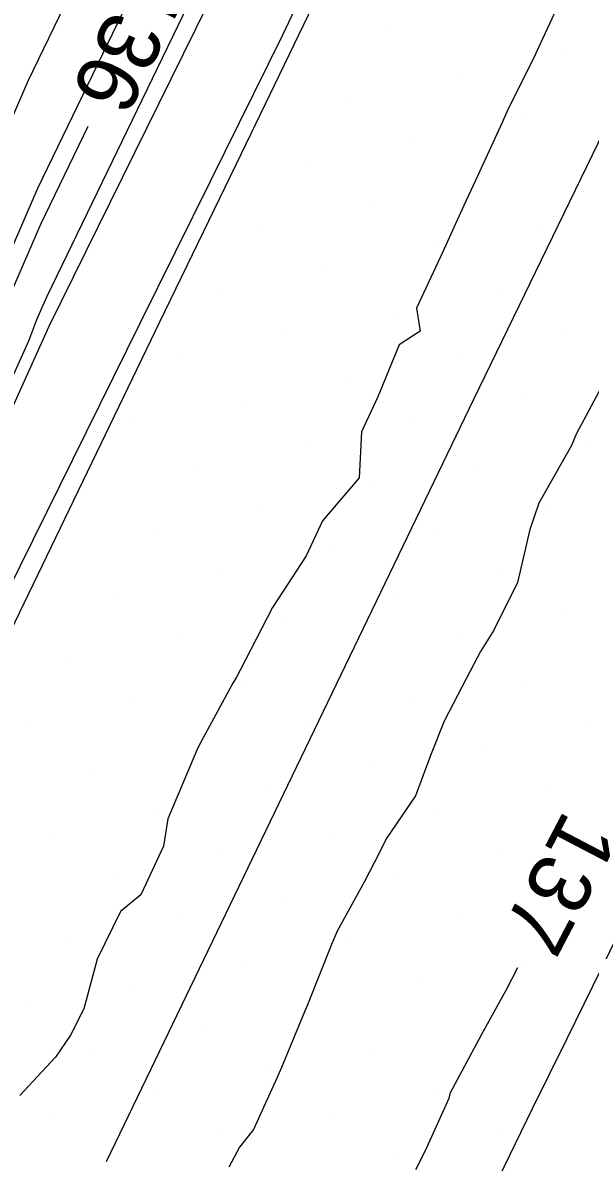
# Model space of a CAD drawing. Extents: x 2354170 to 2357230, y 866100 to 868290.
# Drawn here: x 2355851.95 to 2355870.13, y 867385.74 to 867422.25 of the extents above; entities that cross this region are included whole.
import ezdxf

# ---------------------------------------------------------------- set-up
doc = ezdxf.new("R2010")
doc.units = 0
for name, color, linetype in [('Default', 7, 'Continuous'), ('DTM Contours Minor', 7, 'Continuous'), ('DTM Contours Minor Text', 7, 'Continuous'), ('Exist DTM Breakline', 7, 'Continuous'), ('Exist DTM Scan Elevation Point', 7, 'Continuous'), ('Exist Roads EOP', 7, 'Continuous'), ('PH Exist DTM Breakline', 7, 'Continuous')]:
    doc.layers.add(name, color=color, linetype=linetype)

msp = doc.modelspace()

# ---------------------------------------------------------------- linework, layer by layer
at = {"layer": 'Default'}
for points in [[(2355877.047, 867466.648), (2355866.292, 867445.396), (2355864.274, 867441.448), (2355863.295, 867439.424), (2355852.427, 867416.944), (2355850.919, 867413.476), (2355849.695, 867410.299), (2355839.744, 867388.239), (2355839.505, 867387.772), (2355837.419, 867383.938), (2355833.649, 867376.596)], [(2355865.266, 867439.433), (2355852.718, 867413.478), (2355852.394, 867412.733), (2355852.131, 867412.05), (2355840.949, 867387.261), (2355840.68, 867386.737), (2355840.223, 867385.897), (2355827.019, 867360.182), (2355826.97, 867360.091), (2355826.492, 867359.344), (2355816.596, 867338.51), (2355815.988, 867337.203), (2355815.136, 867335.352), (2355814.851, 867334.526), (2355802.906, 867308.685), (2355802.767, 867308.351), (2355802.635, 867308.069), (2355790.452, 867285.481)], [(2355801.433, 867313.38), (2355810.72, 867333.471), (2355811.757, 867336.471), (2355812.418, 867337.908), (2355814.552, 867342.499), (2355822.27, 867358.745), (2355824.324, 867361.959), (2355824.536, 867362.349), (2355834.616, 867381.979), (2355838.33, 867388.807), (2355838.54, 867389.216), (2355847.26, 867408.547), (2355849.443, 867414.22), (2355852.135, 867420.41), (2355861.324, 867439.414)], [(2355862.335, 867426.217), (2355860.275, 867421.857), (2355857.955, 867417.165), (2355855.714, 867412.631), (2355853.547, 867408.246), (2355851.451, 867404.004), (2355849.423, 867399.898), (2355846.951, 867394.417), (2355844.845, 867390.123), (2355842.892, 867385.904), (2355842.836, 867385.798), (2355840.763, 867381.796), (2355838.794, 867377.665), (2355834.251, 867369.144), (2355832.614, 867365.74), (2355831.317, 867362.633), (2355829.725, 867358.806), (2355827.721, 867354.184), (2355825.75, 867350.528)], [(2355869.036, 867422.677), (2355868.607, 867421.763), (2355868.299, 867421.085), (2355867.503, 867419.496), (2355867.317, 867419.081), (2355866.453, 867417.193), (2355866.078, 867416.396), (2355865.397, 867414.894), (2355864.566, 867413.109), (2355864.682, 867412.369), (2355864.009, 867411.929), (2355863.328, 867410.268), (2355862.805, 867409.142), (2355862.729, 867407.666), (2355861.55, 867406.286), (2355861.251, 867405.646), (2355861.025, 867405.172), (2355859.947, 867403.512), (2355858.914, 867401.51), (2355858.793, 867401.277), (2355858.684, 867401.087), (2355857.588, 867399.077), (2355857.53, 867398.945), (2355856.593, 867396.738), (2355856.457, 867395.86), (2355855.734, 867394.308), (2355855.078, 867393.772), (2355854.333, 867392.238), (2355853.91, 867390.652), (2355853.475, 867389.808), (2355852.996, 867389.104), (2355851.861, 867387.878)], [(2355867.797, 867391.961), (2355867.423, 867391.243), (2355866.777, 867390.064), (2355866.75, 867390.018), (2355866.725, 867389.968), (2355865.631, 867387.933), (2355865.603, 867387.779), (2355864.839, 867386.104), (2355864.535, 867385.488)]]:
    msp.add_lwpolyline(points, dxfattribs=at)
at = {"layer": 'DTM Contours Minor'}
for points in [[(2355854.039, 867418.923), (2355852.524, 867415.789), (2355851.41, 867413.228), (2355850.507, 867410.882), (2355840.146, 867387.913), (2355839.897, 867387.427), (2355838.354, 867384.591), (2355826.192, 867360.904), (2355826.088, 867360.714), (2355825.085, 867359.144), (2355815.915, 867339.839), (2355814.798, 867337.438), (2355814.01, 867335.725), (2355813.474, 867334.174), (2355802.415, 867310.25), (2355801.939, 867309.103)], [(2355870.57, 867410.723), (2355869.679, 867409.063), (2355869.532, 867408.708), (2355868.479, 867406.86), (2355868.199, 867406.009), (2355867.8, 867404.311), (2355867.042, 867402.789), (2355866.613, 867402.099), (2355866.18, 867401.268), (2355865.446, 867399.873), (2355865.013, 867398.768), (2355864.532, 867397.48), (2355863.618, 867396.129), (2355863.216, 867395.354), (2355862.903, 867394.73), (2355862.027, 867393.142), (2355861.837, 867392.709), (2355861.075, 867390.775), (2355860.972, 867390.554), (2355860.235, 867388.774), (2355860.09, 867388.429), (2355859.34, 867386.788), (2355858.899, 867386.22), (2355858.55, 867385.581)]]:
    msp.add_lwpolyline(points, dxfattribs=at)
at = {"layer": 'Exist DTM Breakline'}
for points in [[(2355854.631, 867385.759), (2355866.401, 867410.192), (2355874.185, 867426.232)], [(2355867.189, 867385.21), (2355868.286, 867387.457), (2355869.388, 867389.701), (2355870.491, 867391.944), (2355871.589, 867394.19), (2355872.665, 867396.447), (2355873.741, 867398.703), (2355874.817, 867400.96), (2355875.893, 867403.216), (2355876.969, 867405.473), (2355878.045, 867407.73), (2355879.121, 867409.986), (2355880.197, 867412.243), (2355881.273, 867414.499), (2355882.349, 867416.756), (2355883.425, 867419.013), (2355884.501, 867421.269), (2355885.576, 867423.527)]]:
    msp.add_lwpolyline(points, dxfattribs=at)
at = {"layer": 'Exist DTM Scan Elevation Point'}
for p, q in [((2355863.768, 867421.967), (2355863.768, 867421.967)), ((2355869.318, 867421.293), (2355869.318, 867421.293)), ((2355865.853, 867420.587), (2355865.853, 867420.587)), ((2355862.389, 867419.882), (2355862.389, 867419.882)), ((2355867.938, 867419.208), (2355867.938, 867419.208)), ((2355864.474, 867418.502), (2355864.474, 867418.502)), ((2355870.023, 867417.828), (2355870.023, 867417.828)), ((2355861.01, 867417.797), (2355861.01, 867417.797)), ((2355866.559, 867417.123), (2355866.559, 867417.123)), ((2355863.095, 867416.417), (2355863.095, 867416.417)), ((2355859.63, 867415.712), (2355859.63, 867415.712)), ((2355868.644, 867415.743), (2355868.644, 867415.743)), ((2355865.18, 867415.038), (2355865.18, 867415.038)), ((2355861.715, 867414.332), (2355861.715, 867414.332)), ((2355858.251, 867413.627), (2355858.251, 867413.627)), ((2355867.265, 867413.658), (2355867.265, 867413.658)), ((2355863.8, 867412.953), (2355863.8, 867412.953)), ((2355860.336, 867412.247), (2355860.336, 867412.247)), ((2355869.35, 867412.279), (2355869.35, 867412.279)), ((2355856.871, 867411.542), (2355856.871, 867411.542)), ((2355865.885, 867411.573), (2355865.885, 867411.573)), ((2355862.421, 867410.868), (2355862.421, 867410.868)), ((2355858.956, 867410.162), (2355858.956, 867410.162)), ((2355867.97, 867410.194), (2355867.97, 867410.194)), ((2355855.492, 867409.457), (2355855.492, 867409.457)), ((2355864.506, 867409.488), (2355864.506, 867409.488)), ((2355861.041, 867408.783), (2355861.041, 867408.783)), ((2355870.055, 867408.815), (2355870.055, 867408.815)), ((2355857.577, 867408.077), (2355857.577, 867408.077)), ((2355866.591, 867408.109), (2355866.591, 867408.109)), ((2355863.126, 867407.403), (2355863.126, 867407.403)), ((2355859.662, 867406.698), (2355859.662, 867406.698)), ((2355868.676, 867406.73), (2355868.676, 867406.73)), ((2355856.197, 867405.992), (2355856.197, 867405.992)), ((2355865.211, 867406.024), (2355865.211, 867406.024)), ((2355861.747, 867405.319), (2355861.747, 867405.319)), ((2355858.282, 867404.613), (2355858.282, 867404.613)), ((2355867.296, 867404.645), (2355867.296, 867404.645)), ((2355854.818, 867403.907), (2355854.818, 867403.907)), ((2355863.832, 867403.939), (2355863.832, 867403.939)), ((2355860.367, 867403.234), (2355860.367, 867403.234)), ((2355869.381, 867403.265), (2355869.381, 867403.265)), ((2355856.903, 867402.528), (2355856.903, 867402.528)), ((2355865.917, 867402.56), (2355865.917, 867402.56)), ((2355853.439, 867401.822), (2355853.439, 867401.822)), ((2355858.988, 867401.149), (2355858.988, 867401.149)), ((2355868.002, 867401.18), (2355868.002, 867401.18)), ((2355855.524, 867400.443), (2355855.524, 867400.443)), ((2355864.537, 867400.475), (2355864.537, 867400.475)), ((2355852.059, 867399.737), (2355852.059, 867399.737)), ((2355861.073, 867399.769), (2355861.073, 867399.769)), ((2355870.087, 867399.801), (2355870.087, 867399.801)), ((2355857.609, 867399.064), (2355857.609, 867399.064)), ((2355866.622, 867399.095), (2355866.622, 867399.095)), ((2355854.144, 867398.358), (2355854.144, 867398.358)), ((2355863.158, 867398.39), (2355863.158, 867398.39)), ((2355859.694, 867397.684), (2355859.694, 867397.684)), ((2355868.707, 867397.716), (2355868.707, 867397.716)), ((2355865.243, 867397.01), (2355865.243, 867397.01)), ((2355856.229, 867396.979), (2355856.229, 867396.979)), ((2355852.765, 867396.273), (2355852.765, 867396.273)), ((2355861.779, 867396.305), (2355861.779, 867396.305)), ((2355858.314, 867395.599), (2355858.314, 867395.599)), ((2355867.328, 867395.631), (2355867.328, 867395.631)), ((2355854.85, 867394.894), (2355854.85, 867394.894)), ((2355863.864, 867394.925), (2355863.864, 867394.925)), ((2355860.399, 867394.22), (2355860.399, 867394.22)), ((2355869.413, 867394.251), (2355869.413, 867394.251)), ((2355856.935, 867393.514), (2355856.935, 867393.514)), ((2355865.949, 867393.546), (2355865.949, 867393.546)), ((2355853.47, 867392.809), (2355853.47, 867392.809)), ((2355862.484, 867392.84), (2355862.484, 867392.84)), ((2355859.02, 867392.135), (2355859.02, 867392.135)), ((2355868.033, 867392.166), (2355868.033, 867392.166)), ((2355855.555, 867391.429), (2355855.555, 867391.429)), ((2355864.569, 867391.461), (2355864.569, 867391.461)), ((2355852.091, 867390.724), (2355852.091, 867390.724)), ((2355861.105, 867390.755), (2355861.105, 867390.755)), ((2355870.118, 867390.787), (2355870.118, 867390.787)), ((2355866.654, 867390.081), (2355866.654, 867390.081)), ((2355857.64, 867390.05), (2355857.64, 867390.05)), ((2355854.176, 867389.344), (2355854.176, 867389.344)), ((2355863.19, 867389.376), (2355863.19, 867389.376)), ((2355859.725, 867388.67), (2355859.725, 867388.67)), ((2355868.739, 867388.702), (2355868.739, 867388.702)), ((2355856.261, 867387.965), (2355856.261, 867387.965)), ((2355865.275, 867387.996), (2355865.275, 867387.996)), ((2355852.796, 867387.259), (2355852.796, 867387.259)), ((2355861.81, 867387.291), (2355861.81, 867387.291)), ((2355858.346, 867386.585), (2355858.346, 867386.585)), ((2355867.36, 867386.617), (2355867.36, 867386.617)), ((2355854.881, 867385.88), (2355854.881, 867385.88)), ((2355863.895, 867385.911), (2355863.895, 867385.911))]:
    msp.add_line(p, q, dxfattribs=at)
at = {"layer": 'Exist Roads EOP'}
msp.add_lwpolyline([(2355861.557, 867423.456), (2355858.944, 867418.054), (2355856.332, 867412.653), (2355853.721, 867407.25), (2355851.111, 867401.848), (2355848.501, 867396.445), (2355845.892, 867391.042), (2355843.285, 867385.638), (2355840.68, 867380.233), (2355838.078, 867374.827), (2355835.48, 867369.419), (2355832.886, 867364.008), (2355830.296, 867358.596), (2355827.711, 867353.181), (2355825.129, 867347.765), (2355822.549, 867342.349), (2355819.969, 867336.932), (2355817.388, 867331.515), (2355814.805, 867326.099), (2355812.219, 867320.685), (2355809.629, 867315.273), (2355807.038, 867309.861), (2355804.445, 867304.451), (2355801.851, 867299.04)], dxfattribs=at)
at = {"layer": 'PH Exist DTM Breakline'}
msp.add_lwpolyline([(2355733.904, 867164.206), (2355765.776, 867230.345), (2355778.661, 867257.301), (2355790.614, 867284.252), (2355803.107, 867308.043), (2355817.409, 867336.922), (2355827.772, 867359.525), (2355841.278, 867386.994), (2355852.798, 867412.529), (2355867.28, 867441.904), (2355883.374, 867474.253), (2355896.796, 867502.102), (2355908.86, 867526.367), (2355922.081, 867554.096), (2355936.076, 867582.784), (2355949.187, 867610.376), (2355961.672, 867635.798), (2355976.85, 867667.702), (2355992.257, 867701.069), (2355996.148, 867709.73)], dxfattribs=at)

# ---------------------------------------------------------------- texts
at = {"layer": 'Default'}
msp.add_text('137', height=2, rotation=242.4037, dxfattribs=at).set_placement((2355869.317, 867397.083))
at = {"layer": 'DTM Contours Minor Text'}
msp.add_text('136', height=2, rotation=244.1976, dxfattribs=at).set_placement((2355855.422, 867424.08))

doc.saveas('drawing.dxf')
